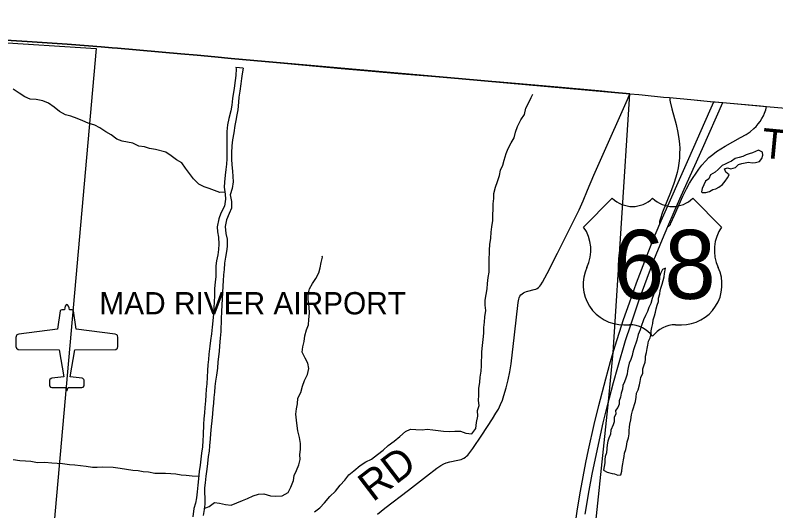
# Model space of a CAD drawing. Extents: x 1410790 to 1770854, y 566777 to 831614.
# Drawn here: x 1596228 to 1603899, y 736853 to 741853 of the extents above; entities that cross this region are included whole.
import ezdxf

# ---------------------------------------------------------------- set-up
doc = ezdxf.new("R2010")
doc.units = 0
for name, color, linetype in [('GM_X_Adjacent_County', 7, 'Continuous'), ('GM_X_Airport_Class_3', 7, 'Continuous'), ('GM_X_Airport_Location_Class_3', 7, 'Continuous'), ('GM_X_Airport_Text_Class_3', 7, 'Continuous'), ('GM_X_County', 7, 'Continuous'), ('GM_X_Interchange_Ramps', 7, 'Continuous'), ('GM_X_Major_River', 7, 'Continuous'), ('GM_X_Minor_Lake', 7, 'Continuous'), ('GM_X_Minor_River', 7, 'Continuous'), ('GM_X_Section', 7, 'Continuous'), ('GM_X_Township', 7, 'Continuous'), ('GM_X_Township_Road', 7, 'Continuous'), ('GM_X_Township_Road_Text', 7, 'Continuous'), ('GM_X_US_Location', 7, 'Continuous'), ('GM_X_US_Route', 7, 'Continuous'), ('GM_X_US_Shield', 7, 'Continuous')]:
    doc.layers.add(name, color=color, linetype=linetype)

msp = doc.modelspace()

# ---------------------------------------------------------------- linework, layer by layer
at = {"layer": 'GM_X_Adjacent_County'}
msp.add_lwpolyline([(1596080.8, 741604.7), (1596348.2, 741586.5), (1596753, 741560.8), (1596965.7, 741545.5), (1597096.2, 741533.1), (1597204.8, 741524.4), (1597259.9, 741520), (1597898, 741464.9), (1598061.5, 741450.4), (1598241.2, 741432.3), (1598404.7, 741416.8), (1598519.1, 741405.9), (1600736.1, 741210.2), (1602427.8, 741061), (1602519, 741051.8), (1602552.2, 741048.5), (1602764.7, 741027.3), (1602828.3, 741021.3), (1603042.6, 741001.3), (1603272, 740979.4), (1603288, 740979), (1603364.3, 740972.7), (1603805.8, 740932.7), (1604073.3, 740908.6)], dxfattribs=at)
at = {"layer": 'GM_X_Airport_Class_3'}
for points in [[(1596749.4, 738933.2), (1596741.7, 738929.9), (1596733.5, 738917.8), (1596727.5, 738899.7), (1596724.3, 738881.4), (1596697.4, 738881.5), (1596687, 738877.9), (1596681.6, 738870), (1596655, 738685.9), (1596263.4, 738635.9), (1596246.1, 738628.3), (1596239.8, 738621.1), (1596234.4, 738603), (1596234.2, 738512.2), (1596240.4, 738492.7), (1596257, 738480.6), (1596669.9, 738477.9), (1596717.9, 738203.5), (1596596.5, 738189.8), (1596589.5, 738188), (1596578.5, 738178.8), (1596575.4, 738172.3), (1596574.3, 738122), (1596575.4, 738114.3), (1596584.4, 738101.8), (1596599.1, 738097), (1596736.6, 738096.7), (1596749.4, 738064.6)], [(1596749.4, 738064.6), (1596762.2, 738096.6), (1596899.8, 738097), (1596914.4, 738101.8), (1596923.4, 738114.3), (1596924.6, 738122), (1596923.4, 738172.3), (1596920.3, 738178.8), (1596909.4, 738188), (1596902.4, 738189.8), (1596780.9, 738203.5), (1596828.9, 738477.9), (1597241.8, 738480.6), (1597258.4, 738492.7), (1597264.7, 738512.2), (1597264.4, 738603), (1597259, 738621.1), (1597252.7, 738628.3), (1597235.5, 738635.9), (1596843.8, 738685.9), (1596817.3, 738870), (1596811.8, 738877.9), (1596801.5, 738881.5), (1596774.6, 738881.4), (1596771.3, 738899.7), (1596765.3, 738917.8), (1596757.1, 738929.9), (1596749.4, 738933.2)]]:
    msp.add_lwpolyline(points, dxfattribs=at)
at = {"layer": 'GM_X_Airport_Location_Class_3'}
msp.add_line((1596749.4, 738522.9), (1596749.4, 738522.9), dxfattribs=at)
at = {"layer": 'GM_X_County'}
msp.add_lwpolyline([(1596080.8, 741604.7), (1596348.2, 741586.5), (1596753, 741560.8), (1596965.7, 741545.5), (1597096.2, 741533.1), (1597204.8, 741524.4), (1597259.9, 741520), (1597898, 741464.9), (1598061.5, 741450.4), (1598241.2, 741432.3), (1598404.7, 741416.8), (1598519.1, 741405.9), (1600736.1, 741210.2), (1602427.8, 741061), (1602519, 741051.8), (1602552.2, 741048.5), (1602764.7, 741027.3), (1602828.3, 741021.3), (1603042.6, 741001.3), (1603272, 740979.4), (1603288, 740979), (1603364.3, 740972.7), (1603805.8, 740932.7), (1604073.3, 740908.6)], dxfattribs=at)
at = {"layer": 'GM_X_Interchange_Ramps'}
for points in [[(1602828.3, 741021.3), (1602828.5, 741008.1), (1602830.3, 740996.1), (1602834.2, 740980.2), (1602851.1, 740906.8), (1602892.9, 740749.2), (1602910.8, 740669.7), (1602921.6, 740605.4), (1602927, 740556.8), (1602929.6, 740508), (1602929.3, 740459.1), (1602926.4, 740410.3), (1602921.1, 740361.6), (1602913.6, 740313.3), (1602903.5, 740265.5), (1602890.8, 740218.3), (1602870.6, 740156.3), (1602836.9, 740064.4), (1602757.7, 739865.6), (1602733, 739791.9), (1602729.5, 739780.6), (1602727.4, 739770.2), (1602726.9, 739758.1), (1602729.5, 739748.6)], [(1602808.4, 739719.9), (1602819, 739725.1), (1602825.8, 739730.2), (1602829.6, 739734), (1602836.2, 739742.8), (1602841.6, 739753.4), (1602876.2, 739834.3), (1602962.3, 740025.7), (1602997.6, 740102.6), (1603029.4, 740159.1), (1603057.7, 740206.4), (1603094.4, 740260.8), (1603121.9, 740299.6), (1603154.4, 740341.3), (1603189, 740380.1), (1603225, 740416.1), (1603263.1, 740447.9), (1603301.3, 740476.8), (1603343.6, 740503.7), (1603387.4, 740530.5), (1603543.4, 740618), (1603599.2, 740650.5), (1603638.8, 740677.2), (1603676.7, 740708.6), (1603700.4, 740731.4), (1603722.2, 740755.9), (1603741.9, 740782.1), (1603759.5, 740809.9), (1603774.9, 740838.9), (1603786.5, 740865.4), (1603798.3, 740896.9), (1603802.6, 740914.3), (1603805.8, 740932.7)]]:
    msp.add_lwpolyline(points, dxfattribs=at)
at = {"layer": 'GM_X_Major_River'}
msp.add_line((1598527.3, 741317.9), (1598454.6, 741324.1), dxfattribs=at)
for points in [[(1598454.6, 741324.1), (1598457.3, 741312.5), (1598453.9, 741244.3), (1598446.9, 741194.3), (1598435.3, 741116.3), (1598421.1, 741012.2), (1598413.7, 740944.2), (1598402.6, 740888.2), (1598382.9, 740810.3), (1598369.6, 740748.4), (1598362.2, 740680.3), (1598363.2, 740630.2), (1598361.1, 740523.9), (1598361.8, 740459.7), (1598360.7, 740403.5), (1598357.6, 740351.4), (1598352.5, 740297.3), (1598345.3, 740239.3), (1598337.9, 740169.2), (1598334.9, 740119.1), (1598345.5, 740048.7), (1598350.5, 739998.4), (1598339, 739926.4), (1598303.4, 739854.9), (1598280.2, 739799.2), (1598264.5, 739717.2), (1598269.5, 739666.9), (1598278.5, 739614.6), (1598281.1, 739542.3), (1598280, 739490.2), (1598270.9, 739434.2), (1598259.6, 739376.2), (1598252.6, 739324.2), (1598250.4, 739213.9), (1598245.3, 739161.8), (1598237.8, 739091.8), (1598236.5, 739025.6), (1598233.2, 738959.4), (1598232.1, 738905.3), (1598226.7, 738839.2), (1598221.4, 738771.1), (1598216, 738707), (1598206.6, 738638.9), (1598199.2, 738570.9), (1598190, 738512.9), (1598182.4, 738432.8), (1598177.3, 738378.7), (1598172.2, 738326.6), (1598167.1, 738268.5), (1598163.7, 738202.4), (1598160.3, 738134.3), (1598153.2, 738080.2), (1598150, 738018.1), (1598146.8, 737962), (1598141.4, 737893.9), (1598136.4, 737841.8), (1598131.1, 737779.7), (1598126, 737727.7), (1598123.8, 737617.3), (1598120.7, 737561.2), (1598117.4, 737499.1), (1598108.1, 737433.1), (1598098.9, 737375.1), (1598093.6, 737313), (1598084.3, 737249), (1598076.8, 737176.9), (1598071.5, 737112.8), (1598064.1, 737042.7), (1598056.9, 736984.7), (1598045.7, 736930.7), (1598030.5, 736874.8), (1598018.9, 736792.8)], [(1598527.3, 741317.9), (1598518.6, 741263.1), (1598511.6, 741213.1), (1598502.4, 741159.1), (1598492.9, 741087.1), (1598483.7, 741027.1), (1598480.6, 740975), (1598473.1, 740898.9), (1598464, 740846.9), (1598454.8, 740790.9), (1598443.7, 740738.9), (1598434.3, 740666.9), (1598420.8, 740594.9), (1598411.5, 740534.9), (1598410.1, 740464.7), (1598408.8, 740400.5), (1598411.7, 740344.3), (1598418.4, 740280), (1598423.4, 740225.7), (1598426.3, 740173.5), (1598416.9, 740105.4), (1598397.5, 740039.6), (1598410.2, 739973.2), (1598410.9, 739904.9), (1598385.7, 739851.3), (1598358.3, 739787.6), (1598346.9, 739721.6), (1598353.6, 739651.2), (1598364.5, 739594.9), (1598365, 739520.6), (1598358, 739470.6), (1598348.7, 739410.6), (1598339.5, 739352.6), (1598334.2, 739288.5), (1598329.1, 739234.4), (1598325.8, 739172.3), (1598320.8, 739122.2), (1598319.4, 739052), (1598314.1, 738989.9), (1598310.9, 738927.8), (1598307.6, 738863.7), (1598304.1, 738789.5), (1598301.5, 738663.2), (1598296.1, 738593), (1598288.5, 738517), (1598283.4, 738458.9), (1598273.2, 738354.7), (1598268, 738292.7), (1598258.5, 738220.6), (1598247.2, 738160.6), (1598240.1, 738106.6), (1598237, 738050.5), (1598229.8, 737994.5), (1598226.7, 737940.4), (1598219.5, 737882.3), (1598216.5, 737830.2), (1598211.1, 737762.1), (1598203.9, 737704.1), (1598198.3, 737627.9), (1598193.3, 737577.9), (1598187.9, 737509.8), (1598182.8, 737453.7), (1598175.7, 737401.7), (1598168.3, 737331.6), (1598159.1, 737273.6), (1598151.6, 737201.5), (1598144.3, 737135.4), (1598137.2, 737083.4), (1598136.2, 737033.3), (1598141.2, 736983), (1598139.9, 736920.8), (1598132.8, 736866.8), (1598123.6, 736806.8)]]:
    msp.add_lwpolyline(points, dxfattribs=at)
at = {"layer": 'GM_X_Minor_Lake'}
for points in [[(1603752.6, 740478.3), (1603725.8, 740489.8), (1603693.4, 740476.6), (1603663.1, 740465.3), (1603628.8, 740456.1), (1603598.4, 740442.8), (1603566, 740427.6), (1603529.6, 740416.5), (1603489.3, 740407.4), (1603452.6, 740380.3), (1603420.2, 740367), (1603389.7, 740349.8), (1603359.3, 740336.5), (1603318.3, 740297.4), (1603287.6, 740270), (1603240.8, 740241.1), (1603221.8, 740203.5), (1603189.2, 740180.2), (1603174.2, 740140.5), (1603157.3, 740104.8), (1603150.4, 740070.9), (1603160.3, 740064.6)], [(1603160.3, 740064.6), (1603192.4, 740065.8), (1603228.7, 740074.9), (1603263.2, 740094.1), (1603293.5, 740101.4), (1603323.9, 740118.7), (1603360.7, 740145.9), (1603389.5, 740179.2), (1603412.4, 740210.8), (1603427.2, 740242.5), (1603393.8, 740269.4), (1603380.5, 740301.8), (1603410.9, 740313.1), (1603444.7, 740302.2), (1603491.1, 740317.1), (1603521.9, 740346.5), (1603556.2, 740357.6), (1603590.5, 740364.8), (1603622.7, 740372), (1603660.6, 740363.1), (1603694.7, 740366.2), (1603733.1, 740377.3), (1603757.9, 740408.8), (1603766.7, 740440.7), (1603765.5, 740472.8), (1603752.6, 740478.3)], [(1602786.8, 739299.6), (1602756.5, 739288.3), (1602737.5, 739248.7), (1602709.5, 739171.1), (1602700.5, 739129.2), (1602683.7, 739097.5), (1602674.9, 739065.7), (1602666, 739031.8), (1602651.1, 738996), (1602637.8, 738944.2), (1602618.8, 738902.6), (1602605.8, 738864.8), (1602584.8, 738823.2), (1602565.7, 738779.5), (1602540, 738712), (1602531.1, 738678.1), (1602511.9, 738630.4), (1602496.5, 738574.6), (1602466.3, 738487.1), (1602455.5, 738453.3), (1602448.7, 738421.4), (1602435.6, 738379.6), (1602420.7, 738341.8), (1602409.6, 738300), (1602402.7, 738264), (1602399.9, 738230), (1602384.9, 738190.3), (1602371.9, 738152.5), (1602357, 738116.8), (1602352.1, 738078.8), (1602339.1, 738039), (1602334.2, 738001), (1602319.2, 737961.2), (1602320.3, 737927.1), (1602305.5, 737895.4), (1602282.7, 737863.8), (1602283.9, 737829.7), (1602269, 737794), (1602267.9, 737751.9), (1602257.1, 737720.1), (1602233.8, 737666.5), (1602232.8, 737626.4), (1602213.8, 737586.8), (1602205, 737554.9), (1602198.1, 737518.9), (1602193.2, 737480.9), (1602190.1, 737438.9), (1602179.2, 737401.1), (1602174.4, 737369.1), (1602173.6, 737337), (1602166.7, 737299.1), (1602159.8, 737263.1), (1602197.3, 737242.1), (1602249.6, 737228.9)], [(1602703.6, 738928.5), (1602714.5, 738964.4), (1602715.3, 738998.4), (1602728.4, 739042.3), (1602733.2, 739074.2), (1602742.1, 739108.1), (1602752.9, 739139.9), (1602761.8, 739175.8), (1602772.7, 739213.7), (1602775.5, 739247.7), (1602786.8, 739299.6)], [(1602249.6, 737228.9), (1602273, 737224.2), (1602304.8, 737211.3), (1602335, 737216.6), (1602345.9, 737252.4), (1602348.8, 737288.5), (1602357.7, 737326.4), (1602362.7, 737366.4), (1602369.6, 737402.3), (1602374.4, 737434.3), (1602387.3, 737470), (1602394.1, 737502), (1602401.3, 737549.9), (1602412.2, 737587.8), (1602419.3, 737629.7), (1602420, 737661.8), (1602422.9, 737695.8), (1602427.7, 737727.8), (1602436.7, 737769.7), (1602443.9, 737819.7), (1602455, 737861.5), (1602485.4, 737957.1), (1602490.4, 737999.1), (1602493.5, 738041.1), (1602512.3, 738072.7), (1602523.5, 738122.6), (1602532.4, 738158.5), (1602537.4, 738198.5), (1602558.5, 738240.1), (1602559.5, 738284.2), (1602568.3, 738316.1), (1602581.2, 738351.9), (1602584, 738383.9), (1602584.8, 738413.9), (1602595.7, 738449.8), (1602600.7, 738491.8), (1602607.5, 738523.7), (1602616.5, 738563.6), (1602631.3, 738597.3), (1602640.3, 738637.2), (1602643.1, 738667.3), (1602650, 738703.2), (1602657, 738743.1), (1602661.9, 738781.1), (1602676.8, 738818.9), (1602685.8, 738856.8), (1602692.6, 738890.7), (1602703.6, 738928.5)]]:
    msp.add_lwpolyline(points, dxfattribs=at)
at = {"layer": 'GM_X_Minor_River'}
for points in [[(1598342.5, 740068.4), (1598290.7, 740064.2), (1598237.1, 740085.6), (1598185.5, 740104.9), (1598133.8, 740122.2), (1598080.4, 740149.7), (1598027.6, 740203.1), (1597986.8, 740256.3), (1597946, 740311.4), (1597907.2, 740362.6), (1597853.9, 740394), (1597800.7, 740433.4), (1597747.6, 740470.8), (1597644, 740497.5), (1597584.1, 740507), (1597532.5, 740526.3), (1597476.5, 740531.7), (1597415.1, 740561.3), (1597359.2, 740570.7), (1597305.4, 740582.1), (1597251.8, 740601.5), (1597196.8, 740647), (1597141.4, 740676.4), (1597082.3, 740718), (1597030.8, 740743.3), (1596963.2, 740765.1), (1596909.7, 740788.5), (1596852.1, 740812), (1596788.6, 740835.6), (1596734.8, 740849), (1596673.5, 740882.6), (1596620.5, 740926), (1596563.3, 740965.5), (1596507.8, 740989), (1596440, 741002.7), (1596379.9, 741006.2), (1596326.4, 741029.6), (1596267.2, 741067.1), (1596208.1, 741106.7)], [(1600960, 738757.7), (1600963.3, 738809.7), (1600972.9, 738873.7), (1600966.1, 738926), (1600969.4, 738978.1), (1600976.8, 739034.1), (1600986.3, 739094), (1600991.6, 739146), (1600999.1, 739208), (1601006.4, 739262), (1601007.7, 739314.1), (1601007, 739368.3), (1601011.8, 739482.5), (1601015.3, 739540.6), (1601024.8, 739602.6), (1601028.3, 739664.7), (1601035.6, 739716.6), (1601045.2, 739782.6), (1601044.6, 739838.8), (1601048.1, 739896.8), (1601049.4, 739951), (1601054.7, 740003), (1601055.9, 740053.1), (1601071.5, 740118.9), (1601092.9, 740174.6), (1601112.4, 740234.2), (1601123.8, 740288.1), (1601147.1, 740339.7), (1601158.4, 740391.6), (1601180, 740457.2), (1601199.3, 740508.9), (1601230.8, 740564.3), (1601260.1, 740615.7), (1601273.5, 740673.5), (1601295, 740731.2), (1601328.6, 740796.5), (1601364.1, 740851.8), (1601377.6, 740913.7), (1601409.1, 740971), (1601432.4, 741022.6), (1601446.8, 741057)], [(1598133.9, 736874.9), (1598184.9, 736895.6), (1598238, 736936.4), (1598290, 736931.1), (1598349.7, 736915.6), (1598407.7, 736910.1), (1598521.1, 736955.4), (1598571.7, 736978.2), (1598626.5, 737004.9), (1598681, 737021.6), (1598737.2, 737024.2), (1598802.8, 737004.5), (1598856.8, 736999.2), (1598919, 737003.7), (1598980, 737036.2), (1599007.3, 737089.7), (1599035, 737157.2), (1599040.3, 737209.2), (1599063.6, 737260.8), (1599089, 737316.3), (1599100.4, 737370.2), (1599099.6, 737420.3), (1599104.9, 737472.4), (1599104.3, 737530.5), (1599093.8, 737593), (1599077.4, 737659.6), (1599070.6, 737709.9), (1599066, 737768.2), (1599057.4, 737826.6), (1599064.8, 737880.5), (1599074.1, 737932.5), (1599079.5, 737990.5), (1599109, 738047.9), (1599124.5, 738109.7), (1599144, 738167.4), (1599177.5, 738226.8), (1599189, 738288.6), (1599178.3, 738341.1), (1599153.5, 738393.8), (1599120.9, 738454.8), (1599128.3, 738508.8), (1599141.6, 738560.6), (1599149, 738618.6), (1599164.5, 738678.4), (1599185.8, 738730), (1599189.1, 738782.1), (1599194.7, 738848.1), (1599192.3, 738912.4), (1599182, 738984.8), (1599181.4, 739039), (1599194.7, 739092.8), (1599226.1, 739146.2), (1599261.4, 739197.5), (1599288.8, 739253), (1599304.1, 739304.7), (1599313.4, 739358.7), (1599326.7, 739410.5), (1599325, 739420.5)], [(1599247.7, 736840.9), (1599300.9, 736883.8), (1599346.2, 736934.8), (1599401.8, 736995.5), (1599457.2, 737050.3), (1599506.8, 737111.2), (1599552.2, 737162.3), (1599591.6, 737217.4), (1599642.6, 737256.3), (1599708.1, 737308.8), (1599765.1, 737347.5), (1599819.8, 737372.2), (1599883.1, 737420.7), (1599938.3, 737463.5), (1599989.5, 737510.3), (1600048.8, 737555), (1600108.1, 737603.6), (1600163.4, 737652.4), (1600216, 737675.1), (1600268.1, 737673.8), (1600332.1, 737670.2), (1600384.4, 737676.9), (1600440.3, 737669.5), (1600492.3, 737662.2), (1600546.2, 737656.8), (1600604.3, 737653.3), (1600662.5, 737657.9), (1600718.6, 737656.5), (1600774.2, 737637), (1600832.1, 737629.5), (1600873.5, 737682.7), (1600881, 737744.6), (1600892.6, 737806.5), (1600892, 737864.7), (1600907.3, 737916.5), (1600900.5, 737966.8), (1600903.8, 738020.9), (1600905.5, 738087), (1600913.1, 738151), (1600918.3, 738201.1), (1600925.8, 738263), (1600929.1, 738315.1), (1600932.5, 738455.5), (1600942.2, 738521.4), (1600947.7, 738581.4), (1600955.2, 738643.4), (1600954.6, 738701.6), (1600960, 738757.7)], [(1598079, 737197.7), (1598014.1, 737202.8), (1597952.2, 737210.3), (1597900.2, 737213.6), (1597848.2, 737220.9), (1597798.2, 737224.2), (1597744.2, 737229.5), (1597692.2, 737230.8), (1597636, 737230.2), (1597572.2, 737243.8), (1597520.2, 737247.2), (1597468.3, 737256.5), (1597414.3, 737259.8), (1597286.5, 737279), (1597216.6, 737288.8), (1597110.5, 737291.4), (1597056.3, 737288.8), (1597006.2, 737290), (1596944.4, 737299.5), (1596886.4, 737307), (1596830.5, 737314.4), (1596774.5, 737317.8), (1596704.5, 737325.5), (1596652.5, 737328.8), (1596598.5, 737334.2), (1596528.5, 737339.9), (1596454.3, 737337.8), (1596384.5, 737349.5), (1596330.5, 737352.8), (1596274.4, 737356.2), (1596208.6, 737367.9)]]:
    msp.add_lwpolyline(points, dxfattribs=at)
at = {"layer": 'GM_X_Section'}
msp.add_lwpolyline([(1591780.2, 741853.1), (1597046.2, 741516.8), (1596559.1, 736055.1), (1591324.6, 736493)], close=True, dxfattribs=at)
at = {"layer": 'GM_X_Township'}
for points in [[(1601090.8, 727061.8), (1601719.1, 733276.5), (1602211.1, 737955.6), (1602260.2, 738449.7), (1602427.8, 741061), (1600736.1, 741210.2), (1598519.1, 741405.9), (1598404.7, 741416.8), (1598241.2, 741432.3), (1598061.5, 741450.4), (1597898, 741464.9), (1597259.9, 741520), (1597204.8, 741524.4), (1597096.2, 741533.1), (1596965.7, 741545.5), (1596753, 741560.8), (1596348.2, 741586.5), (1596080.8, 741604.7)], [(1601090.8, 727061.8), (1601719.1, 733276.5), (1602211.1, 737955.6), (1602260.2, 738449.7), (1602427.8, 741061), (1602519, 741051.8), (1602552.2, 741048.5), (1602764.7, 741027.3), (1602828.3, 741021.3), (1603042.6, 741001.3), (1603272, 740979.4), (1603288, 740979), (1603364.3, 740972.7), (1603805.8, 740932.7), (1604073.3, 740908.6)]]:
    msp.add_lwpolyline(points, dxfattribs=at)
at = {"layer": 'GM_X_Township_Road'}
for points in [[(1596080.8, 741604.7), (1596348.2, 741586.5), (1596753, 741560.8), (1596965.7, 741545.5), (1597096.2, 741533.1), (1597259.9, 741520), (1597898, 741464.9), (1598061.5, 741450.4), (1598241.2, 741432.3), (1598404.7, 741416.8), (1598519.1, 741405.9), (1598862.6, 741375.4), (1599157.1, 741349.9), (1599516.7, 741315.7), (1599827.6, 741288.7), (1600089.3, 741265.2), (1600425.1, 741237.6), (1600736.1, 741210.2), (1601080.1, 741183.2), (1601391.1, 741157.1), (1601702, 741129.8), (1602110.9, 741092.1), (1602405.2, 741063.3), (1602427.8, 741061)], [(1599880.5, 736819.7), (1599956.9, 736877.9), (1600195.9, 737059.8), (1600376.9, 737201.2), (1600480.9, 737281.4), (1600521.6, 737309.1), (1600550.6, 737326.6), (1600574.1, 737336.2), (1600612.3, 737345.8), (1600692.8, 737362.6), (1600724.3, 737371.8), (1600739.5, 737377.9), (1600754.1, 737385.2), (1600767.9, 737393.9), (1600780.9, 737403.8), (1600792.9, 737415), (1600804.1, 737427), (1600814.5, 737439.7), (1600843.2, 737479.8), (1600932.9, 737617.2), (1601042.1, 737781), (1601076.8, 737836.7), (1601100.6, 737879.8), (1601122.1, 737924.1), (1601141, 737969.5), (1601157.4, 738015.9), (1601180.7, 738094.6), (1601200.6, 738174.2), (1601216.8, 738254.6), (1601229.8, 738335.6), (1601264.6, 738628.9), (1601301.8, 738955), (1601307.5, 738987.3), (1601311.9, 739003), (1601318.8, 739017.9), (1601328, 739031.4), (1601339.6, 739043), (1601353.1, 739052.3), (1601367.8, 739059.7), (1601383.1, 739065.4), (1601398.9, 739069.7), (1601462.9, 739084.5), (1601478.4, 739089.9), (1601493, 739097.3), (1601506.1, 739107), (1601517.8, 739118.5), (1601527.9, 739131.4), (1601545.3, 739159.2), (1601591.4, 739246.2), (1601696.3, 739450.6), (1601792.4, 739641), (1601866.5, 739787.4), (1601916.7, 739890.6), (1601956.9, 739980.5), (1602000.2, 740086.8), (1602062.5, 740238.6), (1602196.5, 740541.1), (1602350, 740883), (1602403.3, 741002.9), (1602427.8, 741061)], [(1602427.8, 741061), (1602519, 741051.8), (1602552.2, 741048.5), (1602764.6, 741027.3), (1602828.3, 741021.3)], [(1602828.3, 741021.3), (1603042.6, 741001.3), (1603273.4, 740980.3), (1603365.2, 740972.6), (1603517.2, 740959.9), (1603746.1, 740938.1), (1603805.8, 740932.7)], [(1603805.8, 740932.7), (1604073.3, 740908.6), (1604318.8, 740887.6), (1604562.3, 740865.3), (1604743.1, 740848.6), (1604860.7, 740838.2)]]:
    msp.add_lwpolyline(points, dxfattribs=at)
at = {"layer": 'GM_X_US_Route'}
for points in [[(1601867.8, 736661.2), (1601899, 736872), (1601928.9, 737049.8), (1601983.2, 737340), (1602009.2, 737468.5), (1602067.2, 737724.4), (1602114, 737915.5), (1602185.3, 738185), (1602233, 738358.9), (1602260.2, 738449.7), (1602280.1, 738516), (1602364.2, 738781.8), (1602422.4, 738952.5), (1602494.2, 739153.1), (1602593.3, 739413.7), (1602665.6, 739596.7), (1602729.5, 739748.6), (1602823.5, 739961.6), (1602940.1, 740224.1), (1603021.2, 740407.8), (1603233.5, 740887.9), (1603273.4, 740980.3)], [(1603081.7, 740337), (1603160.7, 740509.8), (1603365.2, 740972.6)], [(1602931.3, 740000), (1603033.6, 740231.8), (1603081.7, 740337)], [(1601975.7, 736820.4), (1602015.9, 737056.7), (1602046.7, 737222.9), (1602109.3, 737520.8), (1602157.8, 737739.3), (1602211.1, 737955.6), (1602220.4, 737993.4), (1602260.5, 738148.4), (1602304.4, 738303.4), (1602383.8, 738570.5), (1602436.1, 738730.2), (1602521.1, 738982.4), (1602602.4, 739200), (1602668.7, 739380.2), (1602754.7, 739592.1), (1602808.4, 739719.9), (1602873.4, 739868.9), (1602931.3, 740000)]]:
    msp.add_lwpolyline(points, dxfattribs=at)
at = {"layer": 'GM_X_US_Shield'}
for p, q in [((1602250.1, 740006.1), (1601960, 739716.1)), ((1603352.2, 739716.1), (1603062.2, 740006.1)), ((1602366.1, 738730), (1602424.1, 738730)), ((1602888.1, 738730), (1602946.2, 738730))]:
    msp.add_line(p, q, dxfattribs=at)
for centre, radius, start, end in [((1602453.1, 740213.3), 290, 225.573, 314.427), ((1602859.1, 740213.3), 290, 225.573, 314.427), ((1601627.4, 739483.2), 406.1, 334.54712, 35.00093), ((1603684.8, 739483.2), 406.1, 144.99907, 205.45288), ((1602361.6, 739136), 406.1, 154.83192, 270.63826), ((1602950.7, 739136), 406.1, 269.36174, 25.16808), ((1602424.1, 738439.9), 290, 36.8699, 90), ((1602888.1, 738439.9), 290, 90, 143.1301)]:
    msp.add_arc(centre, radius, start, end, dxfattribs=at)

# ---------------------------------------------------------------- texts
at = {"layer": 'GM_X_Airport_Text_Class_3'}
msp.add_text('MAD RIVER AIRPORT', height=225, rotation=0.00001, dxfattribs=at).set_placement((1597076.9, 738834.6))
at = {"layer": 'GM_X_Township_Road_Text'}
for s, rotation, p in [('T-164', 354.55834, (1603745.8, 740417.1)), ('RD', 37.33821, (1599835.1, 736935.7))]:
    msp.add_text(s, height=300, rotation=rotation, dxfattribs=at).set_placement(p)
at = {"layer": 'GM_X_US_Location'}
for s in ['0', '/']:
    msp.add_text(s, height=1, dxfattribs=at).set_placement((1602655.8, 739333.6))
msp.add_text('68', height=1, rotation=0.00001, dxfattribs=at).set_placement((1602449.3, 739126.6))
at = {"layer": 'GM_X_US_Shield'}
msp.add_text('68', height=696.1, dxfattribs=at).set_placement((1602257.7, 738991))

doc.saveas('drawing.dxf')
